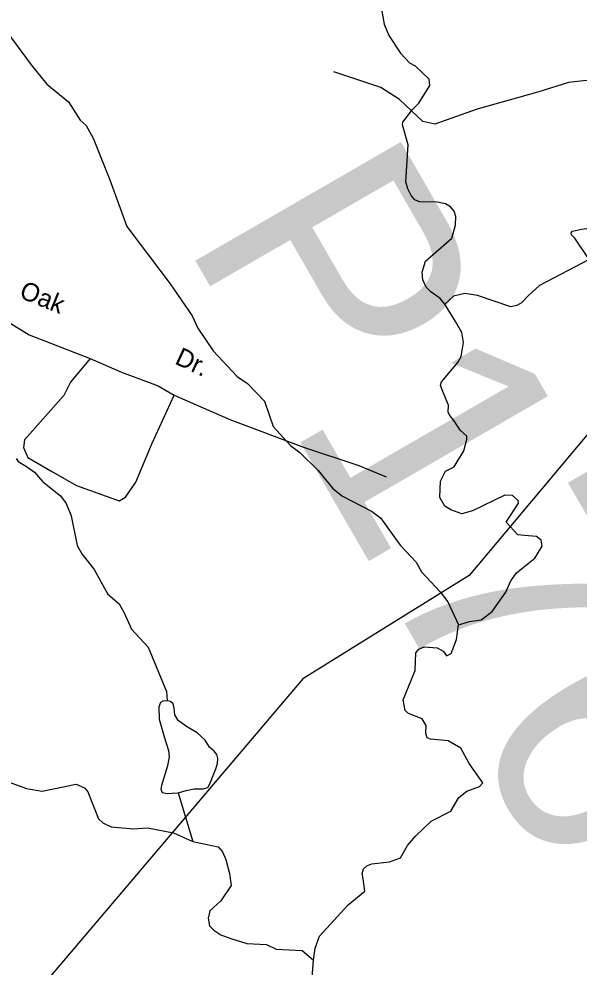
# Model space of a CAD drawing. Extents: x 2056842 to 2160602, y 826753 to 1016856.
# Drawn here: x 2115205 to 2118107, y 905515 to 910426 of the extents above; entities that cross this region are included whole.
import ezdxf

# ---------------------------------------------------------------- set-up
doc = ezdxf.new("R2010")
doc.units = 0
for name, color, linetype in [('Exist Hydrographic Creek Single Shore', 7, 'Continuous'), ('Exist Hydrographic Misc Water Feature', 7, 'Continuous'), ('Exist Road Non-System Type 51', 7, 'Continuous'), ('Exist Road Non-System Type 51 Label', 7, 'Continuous'), ('Exist Road Secondary Structure Pipe Number Label', 7, 'Continuous'), ('Exist Road Secondary Structure Standard Bridge Number Label', 7, 'Continuous'), ('Exist Utilities Telephone Line', 7, 'Continuous')]:
    doc.layers.add(name, color=color, linetype=linetype)

msp = doc.modelspace()

# ---------------------------------------------------------------- linework, layer by layer
at = {"layer": 'Exist Hydrographic Creek Single Shore'}
for points in [[(2116776.3, 910949.1), (2116898.7, 910857.7), (2116941, 910807.9), (2116973.3, 910753.7), (2117015.8, 910648.2), (2117068.1, 910562.5), (2117096.9, 910398.5), (2117120.9, 910340.6), (2117181.4, 910248.7), (2117229.5, 910197.2)], [(2117410.7, 908948.7), (2117387.9, 908978.9), (2117338.5, 909012.5), (2117314.4, 909036.2), (2117298.1, 909074.3), (2117294, 909114.1), (2117311.6, 909172.1), (2117447.3, 909290.7), (2117467.1, 909358.9), (2117468.6, 909402.8), (2117460.7, 909430.9), (2117440.5, 909453), (2117414.5, 909468.6), (2117372.4, 909476.4), (2117280.5, 909478.3), (2117256.5, 909489.9), (2117236.3, 909512), (2117220.3, 909545.8), (2117209.9, 909581.8), (2117221.1, 909773.8), (2117192.7, 909877.7), (2117194.6, 909891.8), (2117244.2, 909958), (2117276.1, 909989.9), (2117333.8, 910082.2), (2117329.5, 910114.1), (2117259.4, 910181.8), (2117229.5, 910197.2)], [(2117509.4, 908188.6), (2117526, 908247.8), (2117525, 908264.4), (2117491.7, 908296.6), (2117463.7, 908339.3), (2117434.6, 908377.7), (2117429.4, 908390.2), (2117430.5, 908425.5), (2117404.5, 908487.9), (2117389.9, 908527.4), (2117394.1, 908546.1), (2117479.3, 908646.9), (2117495.9, 908677.4), (2117508.4, 908750.2), (2117500.1, 908802.2), (2117466.8, 908858.3), (2117410.7, 908948.7)], [(2117481.8, 907287.2), (2117539.9, 907305.4), (2117599.8, 907313.7), (2117657.5, 907356.1), (2117727.1, 907456.4), (2117753, 907516.5), (2117782.7, 907556.6), (2117878.5, 907633), (2117916.2, 907695.3), (2117910.3, 907726.1), (2117886, 907745.1), (2117824.1, 907751), (2117789.9, 907754.1), (2117728.6, 907819.6), (2117793, 907918.1), (2117791.2, 907932.4), (2117762.8, 907958.3), (2117722.8, 907960.1), (2117555.4, 907877.6), (2117499.4, 907863.4), (2117443.3, 907882.9), (2117411.3, 907902.9), (2117384.9, 907946.8), (2117388.7, 908032.7), (2117414.9, 908083.6), (2117459.5, 908105.4), (2117509.4, 908188.6)], [(2116730.4, 905550.1), (2116739.7, 905612.5), (2116763, 905674.4), (2116910.4, 905837), (2116996.2, 905907.4), (2116987.6, 905971.3), (2116983.6, 905999.2), (2116989.4, 906023.4), (2117007.4, 906039.4), (2117033.2, 906049.4), (2117125.3, 906060), (2117181.2, 906080.1), (2117218.9, 906144.3), (2117260.6, 906194.3), (2117340.3, 906270.7), (2117442.1, 906323.1), (2117484, 906393.4), (2117525.6, 906425.7), (2117591.4, 906449.9), (2117607.6, 906469.9), (2117537.1, 906569.5), (2117494.8, 906649.5), (2117428.7, 906687.2), (2117336.6, 906694.7), (2117320.4, 906702.6), (2117312.4, 906726.7), (2117314.2, 906766.7), (2117294.2, 906800.6), (2117223.9, 906828.3), (2117205.9, 906844.1), (2117195.6, 906900.1), (2117257.1, 907050.4), (2117260.6, 907142.2), (2117276.5, 907162.5), (2117304.3, 907174.4), (2117372.4, 907168.8), (2117402.5, 907151.1), (2117420.8, 907127.1), (2117444.6, 907139), (2117472.4, 907211.3), (2117481.8, 907287.2)], [(2114674, 906945.2), (2114800.6, 906827.8), (2114848.7, 906744), (2114915, 906684.3), (2114977.3, 906658.6), (2115009.3, 906626.7), (2115069.8, 906539.1), (2115103.8, 906501.1), (2115154.1, 906473.4), (2115244.1, 906439.8), (2115326.1, 906426.2), (2115502, 906462.9), (2115544.1, 906443.1), (2115562.1, 906423.1), (2115616.9, 906283.4), (2115638.8, 906261.5), (2115682.7, 906241.7), (2115799, 906230.2), (2115870.7, 906236.5), (2116005, 906211.1), (2116105.3, 906165.6)], [(2116105.3, 906165.6), (2116237.4, 906138.2), (2116258.8, 906112.4), (2116276.4, 906072.3), (2116295.1, 905999.5), (2116304.5, 905938.2), (2116250.5, 905858.2), (2116193.3, 905806.2), (2116186.1, 905767.8), (2116192.3, 905729.3), (2116215, 905706.1), (2116251.3, 905682.2), (2116303.4, 905662.4), (2116386.5, 905636.4), (2116487.3, 905632.2), (2116537.2, 905608.3), (2116672.2, 905600), (2116730.4, 905550.1)], [(2116720.2, 905418), (2116730.4, 905550.1)]]:
    msp.add_lwpolyline(points, dxfattribs=at)
at = {"layer": 'Exist Hydrographic Misc Water Feature'}
msp.add_line((2116030.3, 906418), (2116105.3, 906165.6), dxfattribs=at)
for points in [[(2114490.8, 911029.9), (2114514.8, 910838.5), (2114502, 910665.1), (2114510.2, 910637.2), (2114588.5, 910585.6), (2114728.6, 910546.2), (2114874.8, 910516.8), (2115008.7, 910467.4), (2115075.1, 910425.7), (2115117.4, 910391.9), (2115268.1, 910188.6)], [(2115268.1, 910188.6), (2115350.3, 910089), (2115462.1, 909996.2), (2115523, 909902.5), (2115553.1, 909874.6), (2115589.2, 909808.9), (2115676.3, 909593.2), (2115763.3, 909351.7), (2115988.4, 909054.6), (2116103.3, 908889.2), (2116131.6, 908825.3), (2116211.9, 908707.7), (2116334.8, 908574.2), (2116388.7, 908538.5), (2116477.3, 908446.9), (2116521.8, 908315.1), (2116612.2, 908217.5), (2116660.2, 908179.8), (2116754.7, 908088.1), (2116831, 907994.5), (2116881.2, 907954.7), (2117031.5, 907877.3), (2117077.7, 907841.5), (2117180.2, 907700.1), (2117262.8, 907612.4), (2117290.9, 907562.6), (2117387.3, 907459), (2117427.5, 907407.1), (2117482, 907287.4)], [(2118158.6, 909179.9), (2118084.9, 909290), (2118068.2, 909308.7), (2118066.2, 909318.1), (2118073.4, 909326.4), (2118119.1, 909336.8), (2118259.4, 909354.5), (2118404.8, 909384.6), (2118459.8, 909410.6), (2118486.8, 909419.3), (2118504.5, 909417.2), (2118520.1, 909402.7), (2118520.1, 909386.1), (2118508.6, 909368.4), (2118458.8, 909320.6), (2118381.9, 909257.2), (2118337.3, 909236.4), (2118326.9, 909217.7), (2118271.8, 909091.9), (2118253.1, 909073.2), (2118234.4, 909072.2), (2118212.6, 909094), (2118178.3, 909152.2), (2118158.6, 909179.9)], [(2118158.6, 909179.9), (2117902.2, 909045), (2117842.5, 908992.8), (2117808.7, 908956.6), (2117784.7, 908942.5), (2117752.7, 908934.4), (2117580, 908994.4), (2117514.6, 909003.8), (2117456.4, 908990.3), (2117410.7, 908948.7)], [(2115190.8, 908149.3), (2115200.8, 908133.3), (2115244.7, 908107.5), (2115285.1, 908077.8), (2115327.3, 908029.9), (2115419.6, 907956.4), (2115449.6, 907916.5), (2115476, 907852.6), (2115506.6, 907698.7), (2115530.8, 907654.8), (2115594.9, 907575.2), (2115665.7, 907447.4), (2115723.7, 907395.8), (2115750, 907349.8), (2115788.5, 907266.1), (2115874.8, 907172.5), (2115970, 906943.2), (2115972.1, 906894.4)], [(2115972.1, 906894.4), (2115951.3, 906892.3), (2115938.9, 906886.1), (2115929.5, 906863.2), (2115930.6, 906798.8), (2115959.6, 906702.1), (2115979.4, 906636.6), (2115982.5, 906603.4), (2115975.2, 906556.6), (2115943, 906455.8), (2115939.9, 906436.1), (2115947.2, 906419.4), (2115972.1, 906414.2), (2115998.1, 906415.3), (2116030.3, 906418)], [(2116030.3, 906418), (2116070.8, 906429.8), (2116112.3, 906438.1), (2116159.1, 906438.1), (2116184, 906445.4), (2116193.3, 906464.1), (2116224.5, 906541), (2116233.9, 906570.1), (2116235.9, 906595.1), (2116230.7, 906615.9), (2116216.2, 906633.5), (2116192.3, 906654.3), (2116169.5, 906689.6), (2116127.9, 906729.1), (2116072.9, 906760.3), (2116029.2, 906792.5), (2116012.6, 906821.6), (2116009.5, 906855.9), (2116003.3, 906877.8), (2115990.8, 906890.2), (2115972.1, 906894.4)]]:
    msp.add_lwpolyline(points, dxfattribs=at)
at = {"layer": 'Exist Road Non-System Type 51'}
for points in [[(2119851.1, 909522.8), (2119800.4, 909531.7), (2119731.9, 909513.8), (2119633.6, 909490), (2119517.4, 909463.2), (2119429.5, 909527.3), (2119340.1, 909649.5), (2119247.8, 909712.1), (2119018.4, 909744.9), (2118914.1, 909807.5), (2118631.1, 909971.5), (2118395.7, 910099.6), (2118240.8, 910117.5), (2118053.1, 910096.7), (2117898.2, 910049), (2117579.5, 909959.5), (2117360.5, 909880.5), (2117297.9, 909895.4), (2117175.8, 910008.7), (2117080.5, 910071.3), (2116836.2, 910151.8)], [(2113593.8, 909737.4), (2113808.3, 909683), (2114178.4, 909618.3), (2114462.2, 909564.4), (2114591.5, 909506.8), (2114674.2, 909409.8), (2114821.5, 909222.8), (2114983.1, 908992.7), (2115071.2, 908904.6), (2115258, 908789.6), (2115574.1, 908667.3)], [(2115574.1, 908667.3), (2115472.6, 908544.2), (2115436.7, 908475.9), (2115233.7, 908245.8), (2115228.3, 908206.2), (2115251.7, 908154.1), (2115379.2, 908080.4), (2115503.2, 908010.3), (2115725, 907930.3), (2115757.4, 907948.3), (2115811.3, 908027.4), (2115895.7, 908228.7), (2116009.8, 908477.7)], [(2115574.1, 908667.3), (2115736.7, 908596.3), (2115927.1, 908526.2), (2116009.8, 908477.7)], [(2116009.8, 908477.7), (2116297.2, 908351.9), (2116679.8, 908208.1), (2116965.4, 908112.8), (2117108.2, 908054.4)]]:
    msp.add_lwpolyline(points, dxfattribs=at)
at = {"layer": 'Exist Utilities Telephone Line'}
msp.add_lwpolyline([(2119367.3, 909724.7), (2117537, 907542.9), (2116675.4, 907007.3), (2113468.4, 903231.7), (2113146.2, 902410.5), (2110707.5, 898076.3)], dxfattribs=at)

# ---------------------------------------------------------------- texts
at = {"layer": 'Exist Road Non-System Type 51 Label'}
for s, rotation, p in [('Oak', 337.9097, (2115201.3, 908984.9)), ('Dr.', 335.0325, (2116007.1, 908642.4))]:
    msp.add_text(s, height=95, rotation=rotation, dxfattribs=at).set_placement(p)
at = {"layer": 'Exist Road Secondary Structure Pipe Number Label'}
msp.add_text('P176', height=1230.31, rotation=300, dxfattribs=at).set_placement((2116051.2, 909291.2))
at = {"layer": 'Exist Road Secondary Structure Standard Bridge Number Label'}
msp.add_text('188', height=1230.31, rotation=300, dxfattribs=at).set_placement((2117096.5, 912161))

doc.saveas('drawing.dxf')
